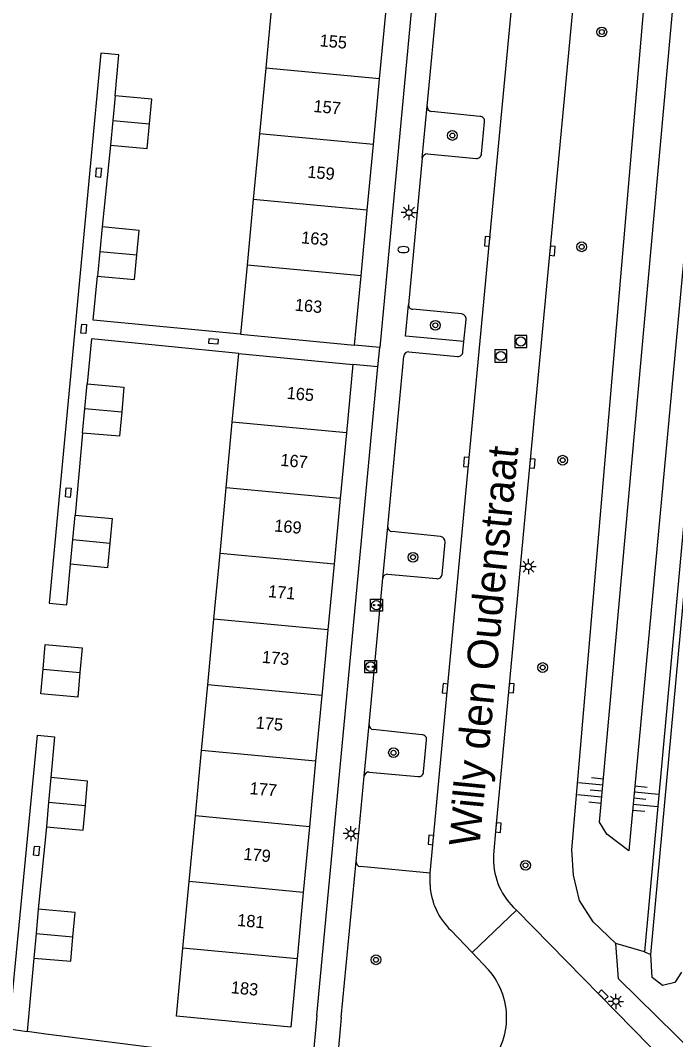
# Model space of a CAD drawing. Extents: x 132994 to 136000, y 393499 to 395512.
# Drawn here: x 133234.2 to 133287.9, y 394344.1 to 394427.6 of the extents above; entities that cross this region are included whole.
import ezdxf

# ---------------------------------------------------------------- set-up
doc = ezdxf.new("R2010")
doc.units = 0
for name, color, linetype in [('gg-afsc-hekwerk', 7, 'Continuous'), ('gg-anno-huisnummerreeks BGT', 7, 'Continuous'), ('gg-anno-openbare ruimte label', 7, 'Continuous'), ('gg-bbg-bijgebouw', 7, 'Continuous'), ('gg-bbg-hoofdgebouw', 7, 'Continuous'), ('gg-bbg-tussenscheiding', 7, 'Continuous'), ('gg-knt-BGT kruinlijn', 7, 'Continuous'), ('gg-knt-bovenkant onderkant talud', 7, 'Continuous'), ('gg-knt-verharding', 7, 'Continuous'), ('gg-knt-verharding nz', 7, 'Continuous'), ('gg-kntw-greppel-droge sloot', 7, 'Continuous'), ('gt-grn-groengrens', 7, 'Continuous'), ('gt-grn-vlakafsluiter', 7, 'Continuous'), ('gt-grn-weggrens', 7, 'Continuous'), ('gt-symb-boom', 7, 'Continuous'), ('gt-symb-brandkraan', 7, 'Continuous'), ('gt-symb-kolk', 7, 'Continuous'), ('gt-symb-kolk center center', 7, 'Continuous'), ('gt-symb-laadpunt elektrisch vervoer', 7, 'Continuous'), ('gt-symb-lichtmast', 7, 'Continuous'), ('gt-symb-rioolschacht', 7, 'Continuous'), ('gt-symb-talud symbool', 7, 'Continuous')]:
    doc.layers.add(name, color=color, linetype=linetype)

# ---------------------------------------------------------------- blocks, each defined once
blk = doc.blocks.new('gt0-BR')
at = {"layer": 'gt-symb-brandkraan'}
for centre, radius, start, end in [((-0.244, 0), 0.206, 107.56694, 252.43307), ((0.599, -2.664), 3, 106.89205, 107.56694), ((0, -0.691), 0.938, 73.10799, 106.89205), ((-0.599, -2.664), 3, 72.43309, 73.10799), ((0.244, 0), 0.206, 287.56695, 72.43309), ((0.599, 2.664), 3, 252.43307, 253.10797), ((0, 0.691), 0.938, 253.10797, 286.89206), ((-0.599, 2.664), 3, 286.89206, 287.56695)]:
    blk.add_arc(centre, radius, start, end, dxfattribs=at)
blk = doc.blocks.new('gt0-LMAST')
at = {"layer": 'gt-symb-lichtmast'}
for p, q in [((-0.182, 0.173), (-0.447, 0.438)), ((-0.005, 0.246), (-0.005, 0.621)), ((0.172, 0.173), (0.437, 0.438)), ((-0.255, -0.004), (-0.63, -0.004)), ((-0.182, -0.181), (-0.447, -0.446)), ((-0.005, -0.254), (-0.005, -0.629)), ((0.437, -0.446), (0.172, -0.181)), ((0.245, -0.004), (0.62, -0.004))]:
    blk.add_line(p, q, dxfattribs=at)
blk.add_circle((-0.005, -0.004), 0.25, dxfattribs=at)
blk = doc.blocks.new('gt0-BOOM')
at = {"layer": 'gt-symb-boom'}
for radius in [0.4, 0.2]:
    blk.add_circle((0, 0), radius, dxfattribs=at)
blk = doc.blocks.new('gt0-KOLK')
at = {"layer": 'gt-symb-kolk'}
blk.add_lwpolyline([(0, 0), (0.375, 0), (0.375, 0.4), (-0.375, 0.4), (-0.375, 0), (0, 0)], dxfattribs=at)
blk = doc.blocks.new('gt0-KOLKCC')
at = {"layer": 'gt-symb-kolk center center'}
blk.add_lwpolyline([(-0.375, 0.2), (0.375, 0.2), (0.375, -0.2), (-0.375, -0.2)], close=True, dxfattribs=at)
blk = doc.blocks.new('gt0-LEV')
at = {"layer": 'gt-symb-laadpunt elektrisch vervoer'}
blk.add_lwpolyline([(-0.486, 0.501), (0.486, 0.501), (0.486, -0.499), (-0.486, -0.499)], close=True, dxfattribs=at)
for centre, radius in [((0, 0), 0.393), ((-0.186, 0), 0.0566), ((0.186, 0), 0.0566)]:
    blk.add_circle(centre, radius, dxfattribs=at)
blk = doc.blocks.new('gt0-TALUD_1')
at = {"layer": 'gt-symb-talud symbool'}
for p, q in [((-1, -1), (-1, 0)), ((-0.5, -2), (-0.5, 0)), ((0, -1), (0, 0)), ((0.5, -2), (0.5, 0)), ((1, -1), (1, 0))]:
    blk.add_line(p, q, dxfattribs=at)
blk = doc.blocks.new('gt0-RS')
at = {"layer": 'gt-symb-rioolschacht'}
blk.add_lwpolyline([(-0.5, -0.5), (0.5, -0.5), (0.5, 0.5), (-0.5, 0.5)], close=True, dxfattribs=at)
blk.add_circle((0, 0), 0.375, dxfattribs=at)

msp = doc.modelspace()

# ---------------------------------------------------------------- linework, layer by layer
at = {"layer": 'gg-afsc-hekwerk'}
for p, q in [((133241.583, 394417.356), (133240.918, 394410.659)), ((133239.307, 394393.777), (133238.708, 394387.064)), ((133236.34, 394361.541), (133235.677, 394354.786)), ((133235.322, 394350.787), (133234.777, 394344.782))]:
    msp.add_line(p, q, dxfattribs=at)
for points in [[(133241.967, 394421.387), (133242.286, 394424.734), (133240.812, 394424.875), (133236.564, 394379.852), (133238.019, 394379.715), (133238.33, 394383.035)], [(133252.248, 394401.859), (133240.185, 394403.015), (133240.532, 394406.632)], [(133252.099, 394400.276), (133240.051, 394401.498), (133239.677, 394397.809)], [(133233.3, 394345.001), (133235.617, 394369.026), (133237.012, 394368.899), (133236.707, 394365.558)]]:
    msp.add_lwpolyline(points, dxfattribs=at)
at = {"layer": 'gg-bbg-bijgebouw'}
for p, q in [((133241.967, 394421.387), (133241.775, 394419.372)), ((133241.775, 394419.372), (133241.583, 394417.356)), ((133240.918, 394410.659), (133240.725, 394408.646)), ((133240.725, 394408.646), (133240.532, 394406.632)), ((133239.492, 394395.793), (133239.677, 394397.809)), ((133239.307, 394393.777), (133239.492, 394395.793)), ((133238.519, 394385.05), (133238.708, 394387.064)), ((133238.33, 394383.035), (133238.519, 394385.05)), ((133241.546, 394384.759), (133241.352, 394382.745)), ((133241.352, 394382.745), (133238.33, 394383.035)), ((133235.891, 394372.426), (133236.073, 394374.44)), ((133236.707, 394365.558), (133236.524, 394363.55)), ((133236.524, 394363.55), (133236.34, 394361.541)), ((133235.677, 394354.786), (133235.5, 394352.787)), ((133235.5, 394352.787), (133235.322, 394350.787))]:
    msp.add_line(p, q, dxfattribs=at)
for points in [[(133244.791, 394419.085), (133244.983, 394421.1), (133241.967, 394421.387)], [(133241.583, 394417.356), (133244.599, 394417.069), (133244.791, 394419.085)], [(133243.741, 394408.357), (133243.934, 394410.37), (133240.918, 394410.659)], [(133240.532, 394406.632), (133243.548, 394406.343), (133243.741, 394408.357)], [(133239.677, 394397.809), (133242.7, 394397.532), (133242.516, 394395.519)], [(133242.516, 394395.519), (133242.331, 394393.506), (133239.307, 394393.777)], [(133238.708, 394387.064), (133241.739, 394386.773), (133241.546, 394384.759)], [(133236.073, 394374.44), (133236.255, 394376.453), (133239.273, 394376.181), (133239.091, 394374.167)], [(133239.091, 394374.167), (133238.909, 394372.153), (133235.891, 394372.426)], [(133239.54, 394363.274), (133239.724, 394365.282), (133236.707, 394365.558)], [(133236.34, 394361.541), (133239.357, 394361.265), (133239.54, 394363.274)], [(133238.517, 394352.519), (133238.695, 394354.518), (133235.677, 394354.786)], [(133235.322, 394350.787), (133238.34, 394350.519), (133238.517, 394352.519)]]:
    msp.add_lwpolyline(points, dxfattribs=at)
at = {"layer": 'gg-bbg-hoofdgebouw'}
for p, q in [((133254.811, 394429.024), (133254.304, 394423.648)), ((133263.63, 394422.773), (133264.134, 394428.149)), ((133254.304, 394423.648), (133253.797, 394418.272)), ((133263.126, 394417.397), (133263.63, 394422.773)), ((133253.797, 394418.272), (133253.289, 394412.896)), ((133262.622, 394412.02), (133263.126, 394417.397)), ((133253.289, 394412.896), (133252.782, 394407.52)), ((133262.118, 394406.644), (133262.622, 394412.02)), ((133252.782, 394407.52), (133252.248, 394401.859)), ((133261.587, 394400.983), (133262.118, 394406.644)), ((133252.248, 394401.859), (133261.587, 394400.983)), ((133251.573, 394394.677), (133252.099, 394400.276)), ((133252.099, 394400.276), (133261.447, 394399.396)), ((133261.447, 394399.396), (133260.921, 394393.799)), ((133251.069, 394389.3), (133251.573, 394394.677)), ((133260.921, 394393.799), (133260.417, 394388.423)), ((133250.564, 394383.924), (133251.069, 394389.3)), ((133260.417, 394388.423), (133259.912, 394383.047)), ((133250.06, 394378.548), (133250.564, 394383.924)), ((133259.912, 394383.047), (133259.407, 394377.67)), ((133249.555, 394373.171), (133250.06, 394378.548)), ((133259.407, 394377.67), (133258.902, 394372.294)), ((133249.05, 394367.794), (133249.555, 394373.171)), ((133258.902, 394372.294), (133258.397, 394366.917)), ((133248.546, 394362.418), (133249.05, 394367.794)), ((133258.397, 394366.917), (133257.892, 394361.541)), ((133248.041, 394357.042), (133248.546, 394362.418)), ((133257.892, 394361.541), (133257.388, 394356.165)), ((133247.529, 394351.586), (133248.041, 394357.042)), ((133257.388, 394356.165), (133256.875, 394350.709)), ((133247.007, 394346.021), (133247.529, 394351.586)), ((133256.875, 394350.709), (133256.352, 394345.137)), ((133256.352, 394345.137), (133247.007, 394346.021))]:
    msp.add_line(p, q, dxfattribs=at)
at = {"layer": 'gg-bbg-tussenscheiding'}
for p, q in [((133263.63, 394422.773), (133254.304, 394423.648)), ((133241.775, 394419.372), (133244.791, 394419.085)), ((133263.126, 394417.397), (133253.797, 394418.272)), ((133262.622, 394412.02), (133253.289, 394412.896)), ((133240.725, 394408.646), (133243.741, 394408.357)), ((133262.118, 394406.644), (133252.782, 394407.52)), ((133239.492, 394395.793), (133242.516, 394395.519)), ((133260.921, 394393.799), (133251.573, 394394.677)), ((133260.417, 394388.423), (133251.069, 394389.3)), ((133238.519, 394385.05), (133241.546, 394384.759)), ((133259.912, 394383.047), (133250.564, 394383.924)), ((133259.407, 394377.67), (133250.06, 394378.548)), ((133236.073, 394374.44), (133239.091, 394374.167)), ((133258.902, 394372.294), (133249.555, 394373.171)), ((133258.397, 394366.917), (133249.05, 394367.794)), ((133236.524, 394363.55), (133239.54, 394363.274)), ((133257.892, 394361.541), (133248.546, 394362.418)), ((133257.388, 394356.165), (133248.041, 394357.042)), ((133235.5, 394352.787), (133238.517, 394352.519)), ((133256.875, 394350.709), (133247.529, 394351.586))]:
    msp.add_line(p, q, dxfattribs=at)
at = {"layer": 'gg-knt-BGT kruinlijn'}
msp.add_lwpolyline([(133297.281, 394535.583), (133297.372, 394536.342), (133303.252, 394545.985), (133303.654, 394547.293), (133303.757, 394551.044), (133302.947, 394553.371), (133307.935, 394553.313), (133307.426, 394552.627), (133307.151, 394551.873), (133306.481, 394546.137), (133306.068, 394545.379), (133301.131, 394536.725), (133300.448, 394535.768), (133300.147, 394534.598), (133291.807, 394443.109), (133284.05, 394359.554), (133282.253, 394360.936), (133281.641, 394361.904), (133297.281, 394535.583)], dxfattribs=at)
at = {"layer": 'gg-knt-bovenkant onderkant talud'}
msp.add_line((133285.331, 394351.294), (133282.98, 394351.979), dxfattribs=at)
for points in [[(133314.666, 394551.466), (133309.24, 394551.916), (133308.773, 394546.078), (133308.466, 394545.144), (133302.71, 394536.297), (133301.946, 394534.741), (133301.767, 394533.177), (133293.71, 394442.861), (133285.331, 394351.294)], [(133282.98, 394351.979), (133281.119, 394353.751), (133280.013, 394355.492), (133279.529, 394357.562), (133279.379, 394359.648), (133285.256, 394428.256)]]:
    msp.add_lwpolyline(points, dxfattribs=at)
at = {"layer": 'gg-knt-verharding'}
for p, q in [((133268.728, 394455.072), (133263.643, 394400.79)), ((133267.536, 394420.529), (133268.952, 394435.494)), ((133267.128, 394416.272), (133267.536, 394420.529)), ((133271.857, 394419.704), (133267.873, 394420.096)), ((133271.984, 394416.627), (133272.225, 394419.252)), ((133267.55, 394416.63), (133271.539, 394416.266)), ((133267.128, 394416.272), (133265.996, 394404.276)), ((133270.346, 394403.524), (133266.346, 394403.905)), ((133270.543, 394401.258), (133270.72, 394403.072)), ((133263.643, 394400.79), (133261.587, 394400.983)), ((133270.462, 394400.424), (133270.543, 394401.258)), ((133264.299, 394386.108), (133265.608, 394400.078)), ((133266.022, 394400.434), (133270.012, 394400.054)), ((133258.485, 394346.078), (133263.493, 394399.203)), ((133263.493, 394399.203), (133261.447, 394399.396)), ((133263.889, 394381.882), (133264.299, 394386.108)), ((133268.626, 394385.301), (133264.641, 394385.706)), ((133268.746, 394382.202), (133269.001, 394384.842)), ((133262.768, 394369.911), (133263.889, 394381.882)), ((133264.318, 394382.212), (133268.301, 394381.857)), ((133262.366, 394365.667), (133262.768, 394369.911)), ((133267.104, 394369.067), (133263.121, 394369.491)), ((133267.243, 394366.031), (133267.479, 394368.625)), ((133261.718, 394358.694), (133262.366, 394365.667)), ((133262.789, 394366.012), (133266.778, 394365.648)), ((133267.785, 394357.739), (133262.059, 394358.27)), ((133267.766, 394356.784), (133267.785, 394357.739)), ((133274.613, 394354.926), (133274.837, 394354.699)), ((133274.837, 394354.699), (133271.205, 394351.246)), ((133288.753, 394340.545), (133274.837, 394354.699)), ((133271.205, 394351.246), (133269.48, 394353.061)), ((133272.555, 394349.826), (133271.205, 394351.246)), ((133258.485, 394346.078), (133258.104, 394341.926)), ((133260.494, 394345.913), (133260.108, 394341.702))]:
    msp.add_line(p, q, dxfattribs=at)
for points in [[(133280.002, 394434.338), (133279.41, 394428.114), (133275.952, 394391.298), (133273.164, 394361.482), (133272.959, 394359.225)], [(133270.543, 394401.258), (133265.758, 394401.7), (133265.996, 394404.276)], [(133260.494, 394345.913), (133261.704, 394358.696), (133261.718, 394358.694)], [(133258.104, 394341.926), (133245.191, 394343.436), (133236.286, 394344.546), (133234.777, 394344.782)]]:
    msp.add_lwpolyline(points, dxfattribs=at)
for centre, radius, start, end in [((133267.959, 394420.51), 0.423, 177.48764, 258.29896), ((133271.852, 394419.324), 0.38, 349.11142, 89.19074), ((133267.556, 394416.195), 0.435, 90.84673, 169.7719), ((133271.586, 394416.663), 0.399, 263.22271, 354.87771), ((133266.353, 394404.262), 0.357, 177.74185, 268.92148), ((133270.312, 394403.115), 0.41, 353.92285, 85.28815), ((133266.028, 394400.008), 0.426, 90.81118, 170.57351), ((133270.059, 394400.455), 0.404, 263.31591, 355.53969), ((133264.675, 394386.082), 0.377, 175.98581, 264.79289), ((133268.567, 394384.87), 0.435, 356.34621, 82.15099), ((133264.27, 394381.83), 0.385, 82.84207, 172.29511), ((133268.375, 394382.221), 0.372, 258.57564, 356.99584), ((133263.189, 394369.906), 0.421, 179.37227, 260.72023), ((133267.116, 394368.697), 0.37, 348.71929, 91.90434), ((133262.757, 394365.62), 0.393, 85.28252, 173.11905), ((133266.836, 394366.052), 0.408, 261.87999, 357.07357), ((133278.576, 394358.918), 5.625, 176.87632, 225.2112), ((133262.103, 394358.654), 0.387, 174.0906, 263.52503), ((133273.196, 394357.028), 5.436, 182.57155, 226.86937), ((133268.112, 394345.905), 5.925, 309.99801, 41.43042)]:
    msp.add_arc(centre, radius, start, end, dxfattribs=at)
at = {"layer": 'gg-knt-verharding nz'}
msp.add_lwpolyline([(133267.785, 394357.739), (133269.199, 394372.852), (133272.649, 394409.455), (133274.462, 394428.794), (133275.014, 394434.798)], dxfattribs=at)
at = {"layer": 'gg-kntw-greppel-droge sloot'}
msp.add_line((133285.857, 394351.067), (133302.569, 394533.382), dxfattribs=at)
msp.add_lwpolyline([(133288.366, 394349.636), (133287.816, 394348.776), (133286.806, 394348.549), (133285.963, 394349.197), (133285.857, 394351.067)], dxfattribs=at)
at = {"layer": 'gt-grn-groengrens'}
msp.add_lwpolyline([(133323.462, 394337.9), (133321.568, 394329.056), (133317.951, 394325.438), (133308.54, 394325.362), (133297.651, 394336.545), (133295.769, 394336.755), (133283.204, 394349.079), (133282.98, 394351.979)], dxfattribs=at)
at = {"layer": 'gt-grn-vlakafsluiter'}
msp.add_line((133285.331, 394351.294), (133285.857, 394351.067), dxfattribs=at)
at = {"layer": 'gt-grn-weggrens'}
for p, q in [((133263.493, 394399.203), (133263.643, 394400.79)), ((133233.3, 394345.001), (133234.777, 394344.782))]:
    msp.add_line(p, q, dxfattribs=at)

# ---------------------------------------------------------------- block references
at = {"layer": 'gt-symb-boom'}
for p in [(133281.835, 394426.615), (133269.598, 394418.139), (133280.191, 394409.023), (133268.204, 394402.601), (133278.625, 394391.551), (133266.373, 394383.605), (133276.993, 394374.574), (133264.774, 394367.596), (133275.587, 394358.385), (133263.336, 394350.641)]:
    msp.add_blockref('gt0-BOOM', p, dxfattribs=at)
at = {"layer": 'gt-symb-brandkraan'}
msp.add_blockref('gt0-BR', (133265.584, 394408.794), dxfattribs=at)
at = {"layer": 'gt-symb-kolk'}
for p, rotation in [((133272.649, 394409.455), 85.4682288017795), ((133277.588, 394408.708), -95.17981673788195), ((133270.944, 394391.387), 85.46822880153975), ((133275.952, 394391.298), -95.17981673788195), ((133269.199, 394372.852), 85.46822880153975), ((133274.233, 394372.904), -95.17981673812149), ((133273.164, 394361.482), -95.17981673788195), ((133268.035, 394360.443), 85.4682288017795), ((133281.798, 394347.625), -45.50783695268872)]:
    msp.add_blockref('gt0-KOLK', p, dxfattribs=dict(at, rotation=rotation))
at = {"layer": 'gt-symb-kolk center center'}
for p, rotation in [((133240.624, 394415.099), 84.62584657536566), ((133239.4, 394402.31), 84.62584657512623), ((133250.038, 394401.283), -4.240269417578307), ((133238.138, 394388.895), 84.62584657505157), ((133235.539, 394359.561), -95.87680238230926)]:
    msp.add_blockref('gt0-KOLKCC', p, dxfattribs=dict(at, rotation=rotation))
at = {"layer": 'gt-symb-laadpunt elektrisch vervoer'}
for p in [(133263.373, 394379.684), (133262.905, 394374.643)]:
    msp.add_blockref('gt0-LEV', p, dxfattribs=at)
at = {"layer": 'gt-symb-lichtmast'}
for p in [(133266.045, 394411.831), (133275.832, 394382.841), (133261.29, 394360.976), (133282.996, 394347.237)]:
    msp.add_blockref('gt0-LMAST', p, dxfattribs=at)
at = {"layer": 'gt-symb-rioolschacht'}
for p in [(133275.206, 394401.268), (133273.568, 394400.09)]:
    msp.add_blockref('gt0-RS', p, dxfattribs=at)
at = {"layer": 'gt-symb-talud symbool'}
for p, xscale, yscale, rotation in [((133281.872, 394364.473), 1.0000124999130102, 1.0000124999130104, -95.73909850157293), ((133284.45, 394363.869), 1.0000124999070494, 1.0000124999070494, 84.26090150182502)]:
    msp.add_blockref('gt0-TALUD_1', p, dxfattribs=dict(at, xscale=xscale, yscale=yscale, rotation=rotation))

# ---------------------------------------------------------------- texts
at = {"layer": 'gg-anno-huisnummerreeks BGT'}
for s, p in [('155', (133258.693, 394425.446)), ('157', (133258.189, 394420.07)), ('159', (133257.685, 394414.694)), ('163', (133257.18, 394409.317)), ('163', (133256.663, 394403.799)), ('165', (133255.995, 394396.583)), ('167', (133255.48, 394391.097)), ('169', (133254.975, 394385.721)), ('171', (133254.47, 394380.344)), ('173', (133253.965, 394374.968)), ('175', (133253.46, 394369.592)), ('177', (133252.955, 394364.215)), ('179', (133252.45, 394358.839)), ('181', (133251.942, 394353.423)), ('183', (133251.424, 394347.909))]:
    msp.add_text(s, height=1, rotation=354.6, dxfattribs=at).set_placement(p)
at = {"layer": 'gg-anno-openbare ruimte label'}
msp.add_text('Willy den Oudenstraat', height=2.5, rotation=84.4, dxfattribs=at).set_placement((133271.8, 394359.836))

doc.saveas('drawing.dxf')
